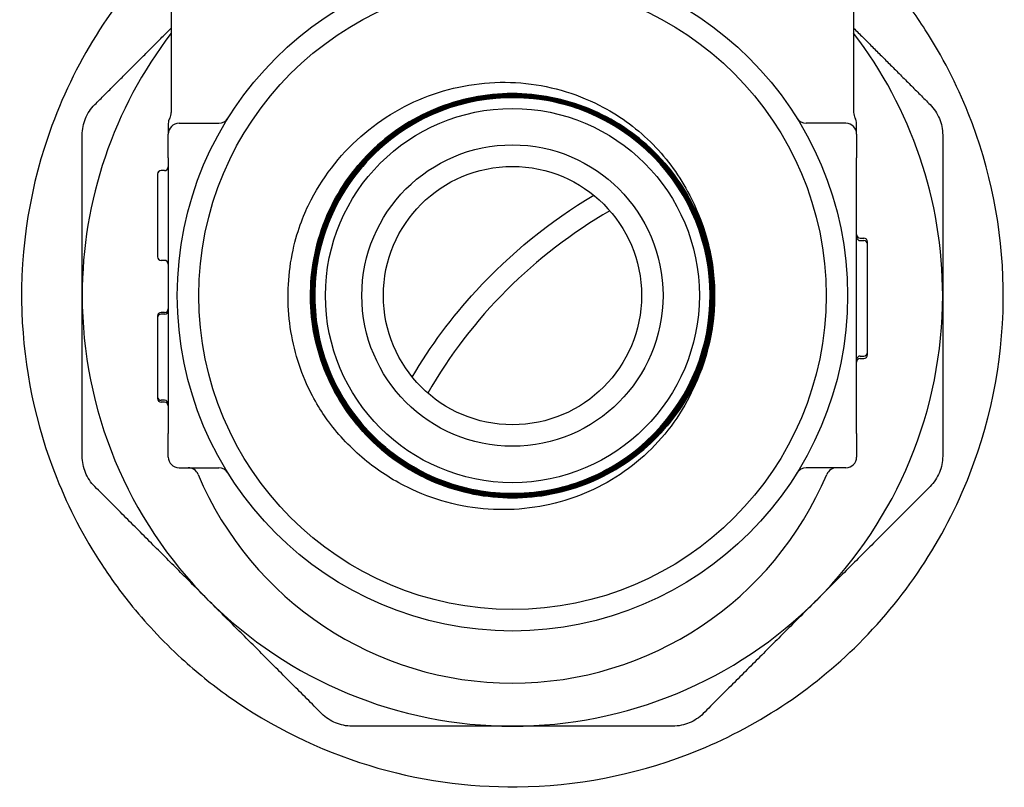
# Model space of a CAD drawing. Header units: inches. Extents: x 24 to 1128, y -69 to 748.
# Tile 549 of 656: x 961.6 to 964.46, y 300.62 to 302.85. Entities that reach past the tile are written whole.
import ezdxf

# ---------------------------------------------------------------- set-up
doc = ezdxf.new("R2010")
doc.units = ezdxf.units.IN
doc.header["$LTSCALE"] = 32
doc.header["$MEASUREMENT"] = 0
doc.layers.add('Visible (ANSI)', color=7, linetype='Continuous', lineweight=30)

msp = doc.modelspace()

# ---------------------------------------------------------------- linework, layer by layer
at = {"layer": 'Visible (ANSI)'}
for p, q in [((962.04328, 303.07742), (962.04328, 302.57742)), ((964.02578, 303.07742), (964.02578, 302.57742)), ((962.03453, 302.54536), (962.03453, 302.51492)), ((962.06578, 302.54617), (962.18142, 302.54617)), ((964.00328, 302.54617), (963.88764, 302.54617)), ((964.03453, 302.51492), (964.03453, 302.54552)), ((962.03453, 302.44617), (962.03453, 302.51492)), ((964.03453, 302.51492), (964.03453, 302.44617)), ((962.03453, 302.44617), (962.03453, 302.31365)), ((964.03453, 302.31365), (964.03453, 302.44617)), ((962.00328, 302.39895), (962.00328, 302.39835)), ((962.00328, 302.39834), (962.00328, 302.2787)), ((962.02412, 302.40937), (962.0137, 302.40937)), ((962.02412, 302.40876), (962.0137, 302.40876)), ((962.03453, 302.31365), (962.03453, 301.77868)), ((964.03453, 301.77868), (964.03453, 302.31365)), ((962.00328, 302.2787), (962.00328, 302.15885)), ((964.04495, 302.21272), (964.05537, 302.21272)), ((964.04495, 302.20566), (964.05537, 302.20566)), ((964.06578, 302.19521), (964.06578, 302.2023)), ((964.06578, 301.88107), (964.06578, 302.19524)), ((962.00328, 302.15885), (962.00328, 302.15844)), ((962.02412, 302.14843), (962.0137, 302.14843)), ((962.02412, 302.14802), (962.0137, 302.14802)), ((962.02412, 301.99714), (962.0137, 301.99714)), ((962.00328, 301.98673), (962.00328, 301.98163)), ((962.00328, 301.98166), (962.00328, 301.75249)), ((962.02412, 301.99208), (962.0137, 301.99208)), ((964.06578, 301.87402), (964.06578, 301.88108)), ((964.04495, 301.87066), (964.05537, 301.87066)), ((964.04495, 301.8636), (964.05537, 301.8636)), ((962.03453, 301.77868), (962.03453, 301.64617)), ((964.03453, 301.64617), (964.03453, 301.77868)), ((962.00328, 301.7525), (962.00328, 301.74723)), ((962.02412, 301.74208), (962.0137, 301.74208)), ((962.02412, 301.73681), (962.0137, 301.73681)), ((962.03453, 301.57742), (962.03453, 301.64617)), ((964.03453, 301.64617), (964.03453, 301.57742)), ((962.06578, 301.54617), (962.18142, 301.54617)), ((964.00328, 301.54617), (963.88764, 301.54617))]:
    msp.add_line(p, q, dxfattribs=at)
for radius in [0.97375, 0.91125, 0.54316, 0.4375, 0.375]:
    msp.add_circle((963.03453, 302.04617), radius, dxfattribs=at)
for centre, radius, start, end in [((963.03453, 302.04617), 1.25, 142.46676, 180), ((963.03453, 302.04617), 1.25, 0, 37.53324), ((963.03453, 302.04617), 0.57441, 139.86113, 136.72231), ((962.01203, 302.57742), 0.03125, 329.31658, 0), ((964.05703, 302.57742), 0.03125, 180, 210.68342), ((962.06578, 302.54553), 0.03125, 149.31658, 180), ((962.06578, 302.51492), 0.03125, 90, 180), ((962.18142, 302.57742), 0.03125, 270, 328.08862), ((963.88764, 302.57742), 0.03125, 211.91138, 270), ((964.00328, 302.51492), 0.03125, 0, 90), ((964.00328, 302.54553), 0.03125, 0, 30.68342), ((963.03453, 302.04617), 0.57441, 136.72231, 139.86113), ((962.0137, 302.39895), 0.01042, 90, 180), ((962.0137, 302.39834), 0.01042, 90, 180), ((962.02412, 302.41979), 0.01042, 270, 0), ((962.02412, 302.41918), 0.01042, 270, 0), ((964.03453, 301.04617), 1.4375, 119.91628, 150.08372), ((964.04495, 302.22313), 0.01042, 180, 270), ((964.04495, 302.21607), 0.01042, 180, 270), ((964.05537, 302.2023), 0.01042, 0, 90), ((964.05537, 302.19524), 0.01042, 0, 90), ((962.0137, 302.15885), 0.01042, 180, 270), ((962.0137, 302.15844), 0.01042, 180, 270), ((962.02412, 302.13801), 0.01042, 0, 90), ((962.02412, 302.13761), 0.01042, 0, 90), ((963.03453, 302.04617), 0.5875, 358.62118, 1.76001), ((963.03453, 302.04617), 1.25, 180, 225), ((963.03453, 302.04617), 1.25, 315, 0), ((962.0137, 301.98673), 0.01042, 90, 180), ((962.02412, 302.00756), 0.01042, 270, 0), ((962.02412, 302.00249), 0.01042, 270, 0), ((962.0137, 301.98166), 0.01042, 90, 180), ((964.05537, 301.88107), 0.01042, 270, 0), ((964.04495, 301.86024), 0.01042, 90, 180), ((964.04495, 301.85318), 0.01042, 90, 180), ((964.05537, 301.87402), 0.01042, 270, 0), ((962.0137, 301.75249), 0.01042, 180, 270), ((962.0137, 301.74723), 0.01042, 180, 270), ((962.02412, 301.73166), 0.01042, 0, 90), ((962.02412, 301.72639), 0.01042, 0, 90), ((962.06578, 301.57742), 0.03125, 180, 270), ((964.00328, 301.57742), 0.03125, 270, 0), ((962.09246, 301.51492), 0.03125, 22.87693, 90), ((962.18142, 301.51492), 0.03125, 31.91138, 90), ((963.88764, 301.51492), 0.03125, 90, 148.08862), ((963.97661, 301.51492), 0.03125, 90, 157.12307), ((963.03453, 301.91242), 0.99125, 202.87693, 337.12307), ((963.03453, 302.04617), 1.25, 225, 270), ((963.03453, 302.04617), 1.25, 270, 315)]:
    msp.add_arc(centre, radius, start, end, dxfattribs=at)
for points, knots in [([(962.04328, 303.07144), (962.03844, 303.06675), (962.03363, 303.06204), (961.88287, 302.91209), (961.76906, 302.736), (961.63392, 302.3701), (961.60294, 302.18632), (961.61468, 301.83606), (961.64792, 301.67284), (961.74536, 301.42921), (961.78909, 301.34495), (961.86657, 301.22657), (961.89374, 301.18915), (961.94498, 301.12536), (961.96827, 301.09849), (962.01839, 301.04485), (962.04532, 301.01824), (962.11629, 300.95348), (962.16158, 300.91698), (962.33504, 300.79381), (962.47316, 300.72659), (962.75911, 300.63907), (962.90456, 300.61877), (963.21989, 300.62178), (963.38741, 300.65437), (963.7248, 300.78324), (963.88955, 300.88861), (964.17314, 301.164), (964.28834, 301.33584), (964.42936, 301.69801), (964.46353, 301.88143), (964.45763, 302.24042), (964.42411, 302.41196), (964.32512, 302.65966), (964.28331, 302.74093), (964.20601, 302.86104), (964.17595, 302.90264), (964.11761, 302.97483), (964.09015, 303.00593), (964.05503, 303.04237), (964.04864, 303.04887), (964.04219, 303.05532), (964.03676, 303.06074), (964.03129, 303.06611), (964.02578, 303.07144)], [5.9352871, 5.9352871, 5.9352871, 5.9352871, 5.9921197, 5.9921197, 7.7291756, 7.7291756, 9.2390086, 9.2390086, 10.5435709, 10.5435709, 11.2728459, 11.2728459, 11.6258315, 11.6258315, 11.8968723, 11.8968723, 12.1854452, 12.1854452, 12.6300643, 12.6300643, 13.8170477, 13.8170477, 14.9868598, 14.9868598, 16.3855901, 16.3855901, 18.0118875, 18.0118875, 19.7159295, 19.7159295, 21.2114917, 21.2114917, 22.568907, 22.568907, 23.2689868, 23.2689868, 23.6603838, 23.6603838, 23.97652, 23.97652, 24.0460114, 24.0460114, 24.0460114, 24.1044605, 24.1044605, 24.1044605, 24.1044605]), ([(962.44974, 302.32434), (962.48863, 302.39837), (962.54151, 302.46415), (962.66866, 302.57073), (962.7414, 302.61088), (962.89701, 302.66042), (962.97823, 302.6698), (963.1384, 302.65676), (963.21583, 302.63495), (963.34144, 302.57105), (963.39151, 302.53517), (963.47847, 302.45004), (963.51502, 302.40146), (963.54358, 302.34818)], [0, 0, 0, 0, 0.637222, 0.637222, 1.2647089, 1.2647089, 1.8824576, 1.8824576, 2.490465, 2.490465, 2.9578106, 2.9578106, 3.4191938, 3.4191938, 3.4191938, 3.4191938]), ([(962.61634, 302.43995), (962.59326, 302.41545), (962.57232, 302.38892), (962.51281, 302.29802), (962.48444, 302.22801), (962.45615, 302.08103), (962.4565, 302.00548), (962.48615, 301.85875), (962.51517, 301.78898), (962.59833, 301.66447), (962.65169, 301.61094), (962.77592, 301.52734), (962.84561, 301.49807), (962.99232, 301.4679), (963.06792, 301.46729), (963.21511, 301.4951), (963.28529, 301.52325), (963.41092, 301.60488), (963.46516, 301.65758), (963.55039, 301.78083), (963.58056, 301.85019), (963.6126, 301.9966), (963.61417, 302.07223), (963.58821, 302.21986), (963.56094, 302.29044), (963.48085, 302.41717), (963.4288, 302.47211), (963.30657, 302.55896), (963.23755, 302.59002), (963.09147, 302.62394), (963.0158, 302.62647), (962.86776, 302.60237), (962.7968, 302.57597), (962.66897, 302.49745), (962.61334, 302.44607), (962.5249, 302.32486), (962.49294, 302.25619), (962.45715, 302.11046), (962.45366, 302.03479), (962.4759, 301.88635), (962.50141, 301.81502), (962.57836, 301.68612), (962.62907, 301.62981), (962.74922, 301.53978), (962.81752, 301.50693), (962.96288, 301.46927), (963.03855, 301.46482), (963.18735, 301.48519), (963.25906, 301.50981), (963.389, 301.58517), (963.44599, 301.63519), (963.53759, 301.75427), (963.57133, 301.82219), (963.61085, 301.96716), (963.61626, 302.04282), (963.59777, 302.19196), (963.57405, 302.26402), (963.50029, 302.39499), (963.45097, 302.45265), (963.33298, 302.54582), (963.26545, 302.58043), (963.12089, 302.62182), (963.04526, 302.62819), (962.8958, 302.61158), (962.8234, 302.58875), (962.69142, 302.51662), (962.6331, 302.468), (962.53838, 302.35113), (962.5029, 302.28399), (962.45965, 302.13988), (962.45231, 302.06429), (962.46704, 301.91453), (962.48896, 301.84179), (962.55946, 301.70882), (962.60737, 301.64986), (962.72311, 301.55361), (962.78983, 301.51724), (962.93348, 301.47215), (963.00902, 301.46385), (963.15905, 301.47668), (963.2321, 301.49769), (963.36605, 301.56655), (963.42565, 301.61374), (963.52343, 301.72832), (963.56066, 301.79462), (963.6076, 301.93777), (963.61686, 302.01326), (963.60593, 302.16354), (963.58583, 302.2369), (963.51863, 302.37179), (963.47217, 302.43203), (963.35876, 302.53131), (963.2929, 302.5694), (963.15026, 302.61819), (963.07485, 302.62842), (962.92434, 302.61938), (962.85069, 302.6002), (962.71487, 302.53467), (962.654, 302.48895), (962.55323, 302.37674), (962.51428, 302.31132), (962.46365, 302.16922), (962.45247, 302.0939), (962.4596, 301.94319), (962.47785, 301.86925), (962.54169, 301.73252), (962.58667, 301.67104), (962.69767, 301.56878), (962.76263, 301.52898), (962.90417, 301.47653), (962.9794, 301.46438), (963.13028, 301.4696), (963.20449, 301.48693), (963.34211, 301.54907), (963.40419, 301.59329), (963.50792, 301.70306), (963.54857, 301.76755), (963.60285, 301.90851), (963.61596, 301.98362), (963.61265, 302.13465), (963.59625, 302.20913), (963.53582, 302.34761), (963.49236, 302.41029), (963.38385, 302.51547), (963.31983, 302.55696), (963.17948, 302.61306), (963.10449, 302.62713), (962.95333, 302.62573), (962.87861, 302.61027), (962.73928, 302.55156), (962.67601, 302.50887), (962.56939, 302.40164), (962.52707, 302.33811), (962.46916, 302.19839), (962.45413, 302.12354), (962.45361, 301.97228), (962.46813, 301.89731), (962.52511, 301.75716), (962.56702, 301.69331), (962.67296, 301.58528), (962.73599, 301.54212), (962.87505, 301.4824), (962.94975, 301.46641), (963.1011, 301.46398), (963.17629, 301.47756), (963.31725, 301.53279), (963.38166, 301.57391), (963.4911, 301.67855), (963.53508, 301.74106), (963.5966, 301.87944), (963.61354, 301.95398), (963.6179, 302.10538), (963.60527, 302.18079), (963.5518, 302.32253), (963.51147, 302.3875), (963.40816, 302.49833), (963.34617, 302.54313), (963.20849, 302.60643), (963.13412, 302.62434), (962.98269, 302.63062), (962.90708, 302.61894), (962.76458, 302.56723), (962.69906, 302.5277), (962.58686, 302.42575), (962.54125, 302.36429), (962.47616, 302.22733), (962.4573, 302.15315), (962.44909, 302.00171), (962.45982, 301.92591), (962.50975, 301.78268), (962.54847, 301.71662), (962.64906, 301.60306), (962.70998, 301.55664), (962.84618, 301.48978), (962.92017, 301.46997), (963.07159, 301.45983), (963.14757, 301.46961), (963.29152, 301.51774), (963.3581, 301.55565), (963.47301, 301.65486), (963.52022, 301.71522), (963.58885, 301.85065), (963.60961, 301.92443), (963.62167, 302.0758), (963.61285, 302.15195), (963.56652, 302.29659), (963.52944, 302.3637), (963.43163, 302.47992), (963.37184, 302.52793), (963.2372, 302.59832), (963.16364, 302.62003), (963.01233, 302.63402), (962.93603, 302.62616), (962.79072, 302.58163), (962.72311, 302.54539), (962.60557, 302.449), (962.55678, 302.38978), (962.48464, 302.25596), (962.46199, 302.18263), (962.44607, 302.03142), (962.45296, 301.95497), (962.49567, 301.80902), (962.53108, 301.7409), (962.62603, 301.62208), (962.68466, 301.57251), (962.81765, 301.49863), (962.89072, 301.47504), (963.04182, 301.45719), (963.1184, 301.46311), (963.26498, 301.50399), (963.33358, 301.53856), (963.45368, 301.63205), (963.50402, 301.69009), (963.57963, 301.82221), (963.60416, 301.89503), (963.62394, 302.04599), (963.61898, 302.12268), (963.57994, 302.26986), (963.54623, 302.33894), (963.4542, 302.46029), (963.39677, 302.5114), (963.26554, 302.58873), (963.19299, 302.6142), (963.0422, 302.6359), (962.9654, 302.63192), (962.81763, 302.59472), (962.74809, 302.56187), (962.6255, 302.47133), (962.57364, 302.41452), (962.4946, 302.28419), (962.46819, 302.21192), (962.44456, 302.06132), (962.44758, 301.98443), (962.48291, 301.83611), (962.51491, 301.76611), (962.60394, 301.64231), (962.66013, 301.58969), (962.78952, 301.50895), (962.86149, 301.48161), (963.01188, 301.45606), (963.08886, 301.4581), (963.23771, 301.49157), (963.30815, 301.5227), (963.43316, 301.6102), (963.48652, 301.66576), (963.56894, 301.7942), (963.59721, 301.86587), (963.62469, 302.01601), (963.62363, 302.09306), (963.59202, 302.24242), (963.56177, 302.3133), (963.4758, 302.43948), (963.4209, 302.49358), (963.29343, 302.57768), (963.22208, 302.60687), (963.0722, 302.63627), (962.9951, 302.63619), (962.84525, 302.60646), (962.77395, 302.5771), (962.6466, 302.49268), (962.59178, 302.43843), (962.50601, 302.31196), (962.47589, 302.24094), (962.44458, 302.09135), (962.44368, 302.0142), (962.47152, 301.8639), (962.5, 301.79218), (962.58284, 301.66369), (962.63643, 301.60815), (962.76188, 301.52073), (962.83256, 301.48969), (962.98184, 301.45646), (963.05902, 301.45458), (963.20976, 301.48053), (963.28188, 301.50811), (963.41149, 301.58937), (963.46775, 301.64228), (963.54635, 301.75208), (963.57311, 301.8045), (963.61026, 301.91553), (963.62043, 301.97351), (963.62186, 302.03203)], [24.7442257, 24.7442257, 24.7442257, 24.7442257, 25.0019287, 25.0019287, 25.572211, 25.572211, 26.1425846, 26.1425846, 26.7130496, 26.7130496, 27.283606, 27.283606, 27.8542538, 27.8542538, 28.4249929, 28.4249929, 28.9958235, 28.9958235, 29.5667455, 29.5667455, 30.1377589, 30.1377589, 30.7088637, 30.7088637, 31.2800598, 31.2800598, 31.8513474, 31.8513474, 32.4227264, 32.4227264, 32.9941967, 32.9941967, 33.5657585, 33.5657585, 34.1374116, 34.1374116, 34.7091561, 34.7091561, 35.2809921, 35.2809921, 35.8529194, 35.8529194, 36.4249381, 36.4249381, 36.9970482, 36.9970482, 37.5692497, 37.5692497, 38.1415426, 38.1415426, 38.7139268, 38.7139268, 39.2864025, 39.2864025, 39.8589696, 39.8589696, 40.431628, 40.431628, 41.0043778, 41.0043778, 41.5772191, 41.5772191, 42.1501517, 42.1501517, 42.7231757, 42.7231757, 43.2962911, 43.2962911, 43.8694978, 43.8694978, 44.442796, 44.442796, 45.0161856, 45.0161856, 45.5896665, 45.5896665, 46.1632388, 46.1632388, 46.7369025, 46.7369025, 47.3106576, 47.3106576, 47.8845041, 47.8845041, 48.458442, 48.458442, 49.0324712, 49.0324712, 49.6065919, 49.6065919, 50.1808039, 50.1808039, 50.7551073, 50.7551073, 51.3295021, 51.3295021, 51.9039883, 51.9039883, 52.4785658, 52.4785658, 53.0532348, 53.0532348, 53.6279951, 53.6279951, 54.2028468, 54.2028468, 54.7777899, 54.7777899, 55.3528244, 55.3528244, 55.9279502, 55.9279502, 56.5031675, 56.5031675, 57.0784761, 57.0784761, 57.6538761, 57.6538761, 58.2293675, 58.2293675, 58.8049502, 58.8049502, 59.3806244, 59.3806244, 59.9563899, 59.9563899, 60.5322468, 60.5322468, 61.1081951, 61.1081951, 61.6842347, 61.6842347, 62.2603657, 62.2603657, 62.8365881, 62.8365881, 63.4129019, 63.4129019, 63.9893071, 63.9893071, 64.5658036, 64.5658036, 65.1423916, 65.1423916, 65.7190709, 65.7190709, 66.2958415, 66.2958415, 66.8727036, 66.8727036, 67.449657, 67.449657, 68.0267018, 68.0267018, 68.603838, 68.603838, 69.1810655, 69.1810655, 69.7583844, 69.7583844, 70.3357947, 70.3357947, 70.9132964, 70.9132964, 71.4908894, 71.4908894, 72.0685738, 72.0685738, 72.6463496, 72.6463496, 73.2242168, 73.2242168, 73.8021753, 73.8021753, 74.3802252, 74.3802252, 74.9583665, 74.9583665, 75.5365991, 75.5365991, 76.1149231, 76.1149231, 76.6933385, 76.6933385, 77.2718453, 77.2718453, 77.8504434, 77.8504434, 78.4291329, 78.4291329, 79.0079138, 79.0079138, 79.586786, 79.586786, 80.1657496, 80.1657496, 80.7448046, 80.7448046, 81.3239509, 81.3239509, 81.9031886, 81.9031886, 82.4825177, 82.4825177, 83.0619381, 83.0619381, 83.6414499, 83.6414499, 84.2210531, 84.2210531, 84.8007477, 84.8007477, 85.3805336, 85.3805336, 85.9604108, 85.9604108, 86.5403795, 86.5403795, 87.1204395, 87.1204395, 87.7005908, 87.7005908, 88.2808336, 88.2808336, 88.8611677, 88.8611677, 89.4415931, 89.4415931, 90.0221099, 90.0221099, 90.6027181, 90.6027181, 91.1834177, 91.1834177, 91.7642086, 91.7642086, 92.3450909, 92.3450909, 92.9260645, 92.9260645, 93.5071295, 93.5071295, 94.0882858, 94.0882858, 94.6695336, 94.6695336, 95.2508726, 95.2508726, 95.8323031, 95.8323031, 96.4138249, 96.4138249, 96.995438, 96.995438, 97.5771426, 97.5771426, 98.1589384, 98.1589384, 98.7408257, 98.7408257, 99.3228043, 99.3228043, 99.9048742, 99.9048742, 100.4870355, 100.4870355, 101.0692882, 101.0692882, 101.6516322, 101.6516322, 102.2340676, 102.2340676, 102.8165944, 102.8165944, 103.3992125, 103.3992125, 103.9819219, 103.9819219, 104.4277936, 104.4277936, 104.8737194, 104.8737194, 104.8737194, 104.8737194]), ([(963.62176, 302.06421), (963.62407, 301.98773), (963.61143, 301.91153), (963.55764, 301.76828), (963.51701, 301.70259), (963.41286, 301.59052), (963.35034, 301.54519), (963.21146, 301.48107), (963.13642, 301.46289), (962.98361, 301.45631), (962.90731, 301.46798), (962.76347, 301.51992), (962.69732, 301.55969), (962.58401, 301.66234), (962.53792, 301.72424), (962.47209, 301.86221), (962.45296, 301.93696), (962.44446, 302.08957), (962.45515, 302.16597), (962.50523, 302.31036), (962.54413, 302.37697), (962.64527, 302.4915), (962.70654, 302.53834), (962.84357, 302.60588), (962.91803, 302.62593), (963.07042, 302.63637), (963.1469, 302.62665), (963.29182, 302.57844), (963.35887, 302.54042), (963.47461, 302.4408), (963.52219, 302.38017), (963.59141, 302.24409), (963.6124, 302.16994), (963.62476, 302.01779), (963.61602, 301.94124), (963.56968, 301.79582), (963.53253, 301.72833), (963.43446, 301.61142), (963.37447, 301.5631), (963.23937, 301.4922), (963.16554, 301.47029), (963.01366, 301.45601), (962.93705, 301.46377), (962.79115, 301.50823), (962.72324, 301.5445), (962.60517, 301.64102), (962.55613, 301.70035), (962.48356, 301.83446), (962.46073, 301.90795), (962.44453, 302.05955), (962.45132, 302.13619), (962.4939, 302.28256), (962.52928, 302.35088), (962.62423, 302.47009), (962.6829, 302.51985), (962.81599, 302.59406), (962.88914, 302.6178), (963.04042, 302.63591), (963.1171, 302.6301), (963.2639, 302.58941), (963.33261, 302.55492), (963.45294, 302.46155), (963.50341, 302.40356), (963.57925, 302.2715), (963.60391, 302.1987), (963.62392, 302.04776), (963.61909, 301.97107), (963.58029, 301.82386), (963.5467, 301.75475), (963.45491, 301.63333), (963.3976, 301.58216), (963.26661, 301.5047), (963.19417, 301.47914), (963.0436, 301.45723), (962.96689, 301.46109), (962.8193, 301.49799), (962.74982, 301.53068), (962.62732, 301.62086), (962.57547, 301.67748), (962.4964, 301.8074), (962.46994, 301.87946), (962.44613, 302.02965), (962.44902, 302.10634), (962.48403, 302.2543), (962.51581, 302.32414), (962.60437, 302.4477), (962.66029, 302.50023), (962.78912, 302.58089), (962.86078, 302.60824), (963.01056, 302.63393), (963.08724, 302.63202), (963.23553, 302.59891), (963.30573, 302.56804), (963.43032, 302.48111), (963.48352, 302.42589), (963.56575, 302.29819), (963.594, 302.22692), (963.62156, 302.07757), (963.62063, 302.00093), (963.58942, 301.85232), (963.55946, 301.78179), (963.47417, 301.65619), (963.41967, 301.60232), (963.2931, 301.51853), (963.22224, 301.4894), (963.07335, 301.45996), (962.99675, 301.45993), (962.84786, 301.48922), (962.777, 301.51827), (962.65041, 301.60191), (962.59589, 301.65568), (962.51056, 301.7811), (962.48055, 301.85154), (962.44924, 301.99995), (962.44824, 302.07649), (962.47563, 302.22565), (962.50376, 302.29683), (962.58572, 302.42439), (962.63877, 302.47954), (962.76302, 302.56641), (962.83303, 302.59728), (962.98093, 302.63045), (963.0574, 302.63242), (963.2068, 302.60694), (963.27828, 302.57973), (963.40679, 302.49944), (963.46258, 302.44713), (963.55095, 302.32408), (963.58269, 302.25451), (963.61771, 302.10714), (963.62065, 302.03074), (963.59708, 301.88114), (963.5708, 301.80936), (963.49219, 301.67993), (963.44063, 301.62352), (963.31878, 301.53365), (963.24967, 301.50105), (963.10285, 301.46419), (963.02655, 301.46028), (962.87675, 301.48194), (962.80469, 301.50729), (962.67436, 301.5842), (962.61734, 301.63501), (962.52599, 301.75563), (962.49254, 301.82428), (962.45385, 301.97053), (962.44897, 302.04673), (962.46871, 302.19669), (962.49314, 302.26902), (962.56834, 302.40023), (962.61839, 302.45785), (962.73776, 302.55066), (962.80594, 302.58496), (962.95159, 302.62547), (963.02767, 302.63131), (963.17777, 302.61348), (963.25036, 302.58999), (963.38242, 302.51651), (963.44064, 302.46723), (963.5349, 302.34912), (963.57003, 302.28142), (963.61236, 302.13639), (963.61916, 302.06044), (963.60325, 301.91022), (963.5807, 301.83739), (963.50894, 301.70449), (963.46043, 301.64569), (963.3436, 301.55001), (963.2764, 301.51404), (963.13201, 301.4699), (963.0562, 301.46215), (962.90589, 301.47615), (962.83283, 301.49776), (962.69912, 301.56778), (962.63974, 301.61551), (962.54265, 301.73104), (962.50586, 301.79774), (962.45992, 301.94146), (962.45122, 302.01712), (962.4633, 302.16749), (962.48397, 302.24078), (962.55224, 302.37528), (962.59919, 302.43521), (962.71341, 302.5337), (962.77958, 302.57131), (962.92262, 302.61903), (962.99811, 302.62869), (963.14853, 302.61852), (963.22202, 302.5988), (963.35729, 302.53228), (963.41778, 302.48613), (963.51764, 302.37324), (963.55606, 302.30759), (963.60556, 302.16526), (963.61617, 302.08994), (963.60791, 301.9395), (963.58913, 301.86582), (963.52437, 301.7298), (963.47902, 301.66878), (963.36748, 301.56756), (963.30236, 301.52834), (963.16077, 301.47707), (963.08564, 301.46551), (962.93521, 301.47186), (962.86134, 301.48969), (962.7246, 301.55268), (962.66305, 301.59723), (962.56049, 301.7074), (962.52047, 301.77197), (962.46745, 301.91282), (962.45495, 301.98774), (962.45938, 302.13815), (962.47627, 302.21219), (962.53748, 302.34962), (962.58121, 302.4117), (962.69001, 302.51557), (962.75403, 302.55638), (962.8941, 302.61115), (962.96881, 302.62459), (963.11916, 302.62206), (963.19336, 302.60613), (963.33147, 302.5467), (963.39405, 302.50379), (963.49923, 302.39639), (963.54082, 302.33293), (963.59732, 302.19366), (963.6117, 302.11917), (963.61108, 301.9689), (963.59609, 301.89455), (963.53846, 301.75579), (963.49637, 301.69271), (963.39038, 301.58625), (963.3275, 301.54389), (963.18904, 301.48566), (963.11479, 301.47036), (962.96462, 301.46907), (962.89014, 301.4831), (962.75075, 301.53893), (962.68718, 301.5802), (962.57946, 301.68476), (962.53633, 301.74706), (962.47639, 301.88468), (962.46016, 301.95867), (962.45697, 302.10872), (962.47005, 302.18333), (962.52408, 302.32332), (962.5645, 302.38736), (962.66762, 302.49633), (962.72933, 302.54022), (962.86609, 302.60185), (962.93983, 302.61902), (963.08972, 302.6241), (963.16444, 302.61197), (963.30501, 302.55976), (963.36952, 302.52018), (963.47972, 302.41851), (963.52435, 302.3574), (963.58767, 302.22153), (963.60576, 302.14806), (963.61274, 301.99834), (963.60157, 301.92352), (963.55117, 301.78239), (963.51243, 301.71743), (963.41224, 301.60603), (963.35174, 301.56065), (963.21677, 301.49565), (963.14358, 301.47665), (962.99406, 301.46779), (962.91915, 301.478), (962.77749, 301.52657), (962.71209, 301.56446), (962.5995, 301.66317), (962.55339, 301.72305), (962.48673, 301.8571), (962.46682, 301.92999), (962.45606, 302.07929), (962.46532, 302.15427), (962.51169, 302.29532), (962.54792, 302.3602), (962.59541, 302.41646)], [0, 0, 0, 0, 0.5832189, 0.5832189, 1.1663464, 1.1663464, 1.7493825, 1.7493825, 2.3323271, 2.3323271, 2.9151804, 2.9151804, 3.4979422, 3.4979422, 4.0806126, 4.0806126, 4.6631916, 4.6631916, 5.2456792, 5.2456792, 5.8280754, 5.8280754, 6.4103801, 6.4103801, 6.9925935, 6.9925935, 7.5747154, 7.5747154, 8.1567459, 8.1567459, 8.738685, 8.738685, 9.3205327, 9.3205327, 9.9022889, 9.9022889, 10.4839537, 10.4839537, 11.0655271, 11.0655271, 11.6470091, 11.6470091, 12.2283997, 12.2283997, 12.8096989, 12.8096989, 13.3909066, 13.3909066, 13.9720229, 13.9720229, 14.5530478, 14.5530478, 15.1339813, 15.1339813, 15.7148233, 15.7148233, 16.295574, 16.295574, 16.8762332, 16.8762332, 17.456801, 17.456801, 18.0372773, 18.0372773, 18.6176623, 18.6176623, 19.1979558, 19.1979558, 19.7781579, 19.7781579, 20.3582685, 20.3582685, 20.9382878, 20.9382878, 21.5182156, 21.5182156, 22.098052, 22.098052, 22.677797, 22.677797, 23.2574505, 23.2574505, 23.8370126, 23.8370126, 24.4164833, 24.4164833, 24.9958626, 24.9958626, 25.5751504, 25.5751504, 26.1543469, 26.1543469, 26.7334519, 26.7334519, 27.3124654, 27.3124654, 27.8913876, 27.8913876, 28.4702183, 28.4702183, 29.0489575, 29.0489575, 29.6276054, 29.6276054, 30.2061618, 30.2061618, 30.7846268, 30.7846268, 31.3630004, 31.3630004, 31.9412825, 31.9412825, 32.5194732, 32.5194732, 33.0975725, 33.0975725, 33.6755803, 33.6755803, 34.2534967, 34.2534967, 34.8313217, 34.8313217, 35.4090552, 35.4090552, 35.9866974, 35.9866974, 36.564248, 36.564248, 37.1417073, 37.1417073, 37.7190751, 37.7190751, 38.2963515, 38.2963515, 38.8735364, 38.8735364, 39.45063, 39.45063, 40.027632, 40.027632, 40.6045427, 40.6045427, 41.1813619, 41.1813619, 41.7580897, 41.7580897, 42.334726, 42.334726, 42.9112709, 42.9112709, 43.4877244, 43.4877244, 44.0640864, 44.0640864, 44.640357, 44.640357, 45.2165362, 45.2165362, 45.7926239, 45.7926239, 46.3686202, 46.3686202, 46.9445251, 46.9445251, 47.5203385, 47.5203385, 48.0960604, 48.0960604, 48.671691, 48.671691, 49.2472301, 49.2472301, 49.8226777, 49.8226777, 50.398034, 50.398034, 50.9732987, 50.9732987, 51.5484721, 51.5484721, 52.123554, 52.123554, 52.6985444, 52.6985444, 53.2734434, 53.2734434, 53.848251, 53.848251, 54.4229671, 54.4229671, 54.9975918, 54.9975918, 55.5721251, 55.5721251, 56.1465669, 56.1465669, 56.7209172, 56.7209172, 57.2951761, 57.2951761, 57.8693436, 57.8693436, 58.4434196, 58.4434196, 59.0174042, 59.0174042, 59.5912974, 59.5912974, 60.1650991, 60.1650991, 60.7388093, 60.7388093, 61.3124281, 61.3124281, 61.8859555, 61.8859555, 62.4593914, 62.4593914, 63.0327359, 63.0327359, 63.6059889, 63.6059889, 64.1791505, 64.1791505, 64.7522206, 64.7522206, 65.3251993, 65.3251993, 65.8980865, 65.8980865, 66.4708823, 66.4708823, 67.0435866, 67.0435866, 67.6161995, 67.6161995, 68.1887209, 68.1887209, 68.7611509, 68.7611509, 69.3334894, 69.3334894, 69.9057365, 69.9057365, 70.4778922, 70.4778922, 71.0499563, 71.0499563, 71.6219291, 71.6219291, 72.1938104, 72.1938104, 72.7656002, 72.7656002, 73.3372986, 73.3372986, 73.9089055, 73.9089055, 74.480421, 74.480421, 75.051845, 75.051845, 75.6231776, 75.6231776, 76.1944187, 76.1944187, 76.7655683, 76.7655683, 77.3366265, 77.3366265, 77.9075933, 77.9075933, 78.4784686, 78.4784686, 79.0492524, 79.0492524, 79.6199448, 79.6199448, 80.1815227, 80.1815227, 80.1815227, 80.1815227]), ([(961.78453, 302.51216), (961.78453, 302.52878), (961.788, 302.5454), (961.80009, 302.57459), (961.80939, 302.58879), (961.82114, 302.60055)], [1.29972856, 1.29972856, 1.29972856, 1.29972856, 1.42007803, 1.42007803, 1.54042751, 1.54042751, 1.54042751, 1.54042751]), ([(964.24792, 302.60055), (964.25967, 302.58879), (964.26897, 302.57459), (964.28106, 302.5454), (964.28453, 302.52878), (964.28453, 302.51216)], [1.29972856, 1.29972856, 1.29972856, 1.29972856, 1.42007803, 1.42007803, 1.54042751, 1.54042751, 1.54042751, 1.54042751]), ([(962.74344, 301.80977), (962.79644, 301.89938), (962.85867, 301.98331), (963.02825, 302.16817), (963.14326, 302.26176), (963.27094, 302.33727)], [-7.883386, -7.883386, -7.883386, -7.883386, -6.997004, -6.997004, -5.7510926, -5.7510926, -5.7510926, -5.7510926]), ([(963.54358, 302.34818), (963.55869, 302.31998), (963.57844, 302.27963), (963.61088, 302.17484), (963.6201, 302.11984), (963.62176, 302.06421)], [0, 0, 0, 0, 0.24378304, 0.24378304, 0.49639854, 0.49639854, 0.49639854, 0.49639854]), ([(962.38488, 301.99111), (962.37924, 302.05776), (962.38424, 302.12503), (962.41419, 302.2498), (962.43458, 302.29548), (962.44974, 302.32434)], [0, 0, 0, 0, 0.50969402, 0.50969402, 0.97918413, 0.97918413, 0.97918413, 0.97918413]), ([(963.62186, 302.03203), (963.62059, 301.97698), (963.61192, 301.92253), (963.58104, 301.81914), (963.56243, 301.77989), (963.54885, 301.75322)], [0.03549164, 0.03549164, 0.03549164, 0.03549164, 0.45566772, 0.45566772, 0.85591276, 0.85591276, 0.85591276, 0.85591276]), ([(962.5008, 301.67945), (962.47856, 301.70903), (962.45376, 301.74902), (962.40647, 301.86024), (962.39048, 301.9251), (962.38488, 301.99111)], [0, 0, 0, 0, 0.28196185, 0.28196185, 0.6226335, 0.6226335, 0.6226335, 0.6226335]), ([(963.54885, 301.75322), (963.51358, 301.68402), (963.46503, 301.62243), (963.34616, 301.52023), (963.27664, 301.48099), (963.12521, 301.43069), (963.04461, 301.42061), (962.88264, 301.43175), (962.80288, 301.45339), (962.68477, 301.51162), (962.64287, 301.53882), (962.56582, 301.6027), (962.53101, 301.63924), (962.5008, 301.67945)], [0, 0, 0, 0, 0.5918694, 0.5918694, 1.1941403, 1.1941403, 1.8068093, 1.8068093, 2.4298728, 2.4298728, 2.8087072, 2.8087072, 3.1913265, 3.1913265, 3.1913265, 3.1913265]), ([(961.82114, 301.49179), (961.80939, 301.50354), (961.80009, 301.51775), (961.788, 301.54694), (961.78453, 301.56356), (961.78453, 301.58018)], [1.29972856, 1.29972856, 1.29972856, 1.29972856, 1.42007803, 1.42007803, 1.54042751, 1.54042751, 1.54042751, 1.54042751]), ([(964.28453, 301.58018), (964.28453, 301.56356), (964.28106, 301.54694), (964.26897, 301.51775), (964.25967, 301.50354), (964.24792, 301.49179)], [1.29972856, 1.29972856, 1.29972856, 1.29972856, 1.42007803, 1.42007803, 1.54042751, 1.54042751, 1.54042751, 1.54042751]), ([(962.56854, 300.79617), (962.55192, 300.79617), (962.5353, 300.79964), (962.50612, 300.81173), (962.49191, 300.82103), (962.48015, 300.83278)], [1.29972856, 1.29972856, 1.29972856, 1.29972856, 1.42007803, 1.42007803, 1.54042751, 1.54042751, 1.54042751, 1.54042751]), ([(963.58891, 300.83278), (963.57716, 300.82103), (963.56295, 300.81173), (963.53377, 300.79964), (963.51714, 300.79617), (963.50052, 300.79617)], [1.29972856, 1.29972856, 1.29972856, 1.29972856, 1.42007803, 1.42007803, 1.54042751, 1.54042751, 1.54042751, 1.54042751])]:
    msp.add_open_spline(points, degree=3, knots=knots, dxfattribs=at)
for points, weights in [([(961.82114, 302.60055), (961.93542, 302.71482), (962.04328, 302.82269)], [1.07707509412, 1.06222740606, 1.03221040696]), ([(964.02578, 302.82269), (964.13365, 302.71482), (964.24792, 302.60055)], [1.03221040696, 1.06222740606, 1.07707509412]), ([(961.78453, 302.04617), (961.78453, 302.27159), (961.78453, 302.51216)], [1, 1.05512060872, 1.07707509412]), ([(964.28453, 302.51216), (964.28453, 302.27159), (964.28453, 302.04617)], [1.07707509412, 1.05512060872, 1]), ([(961.78453, 301.58018), (961.78453, 301.82075), (961.78453, 302.04617)], [1.07707509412, 1.05512060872, 1]), ([(964.28453, 302.04617), (964.28453, 301.82075), (964.28453, 301.58018)], [1, 1.05512060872, 1.07707509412]), ([(962.15065, 301.16229), (961.99125, 301.32168), (961.82114, 301.49179)], [1, 1.05512060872, 1.07707509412]), ([(964.24792, 301.49179), (964.07781, 301.32168), (963.91842, 301.16229)], [1.07707509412, 1.05512060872, 1]), ([(962.48015, 300.83278), (962.31004, 301.00289), (962.15065, 301.16229)], [1.07707509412, 1.05512060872, 1]), ([(963.91842, 301.16229), (963.75902, 301.00289), (963.58891, 300.83278)], [1, 1.05512060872, 1.07707509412]), ([(963.03453, 300.79617), (962.80911, 300.79617), (962.56854, 300.79617)], [1, 1.05512060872, 1.07707509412]), ([(963.50052, 300.79617), (963.25995, 300.79617), (963.03453, 300.79617)], [1.07707509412, 1.05512060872, 1])]:
    msp.add_rational_spline(points, weights, degree=2, dxfattribs=at)

doc.saveas('drawing.dxf')
